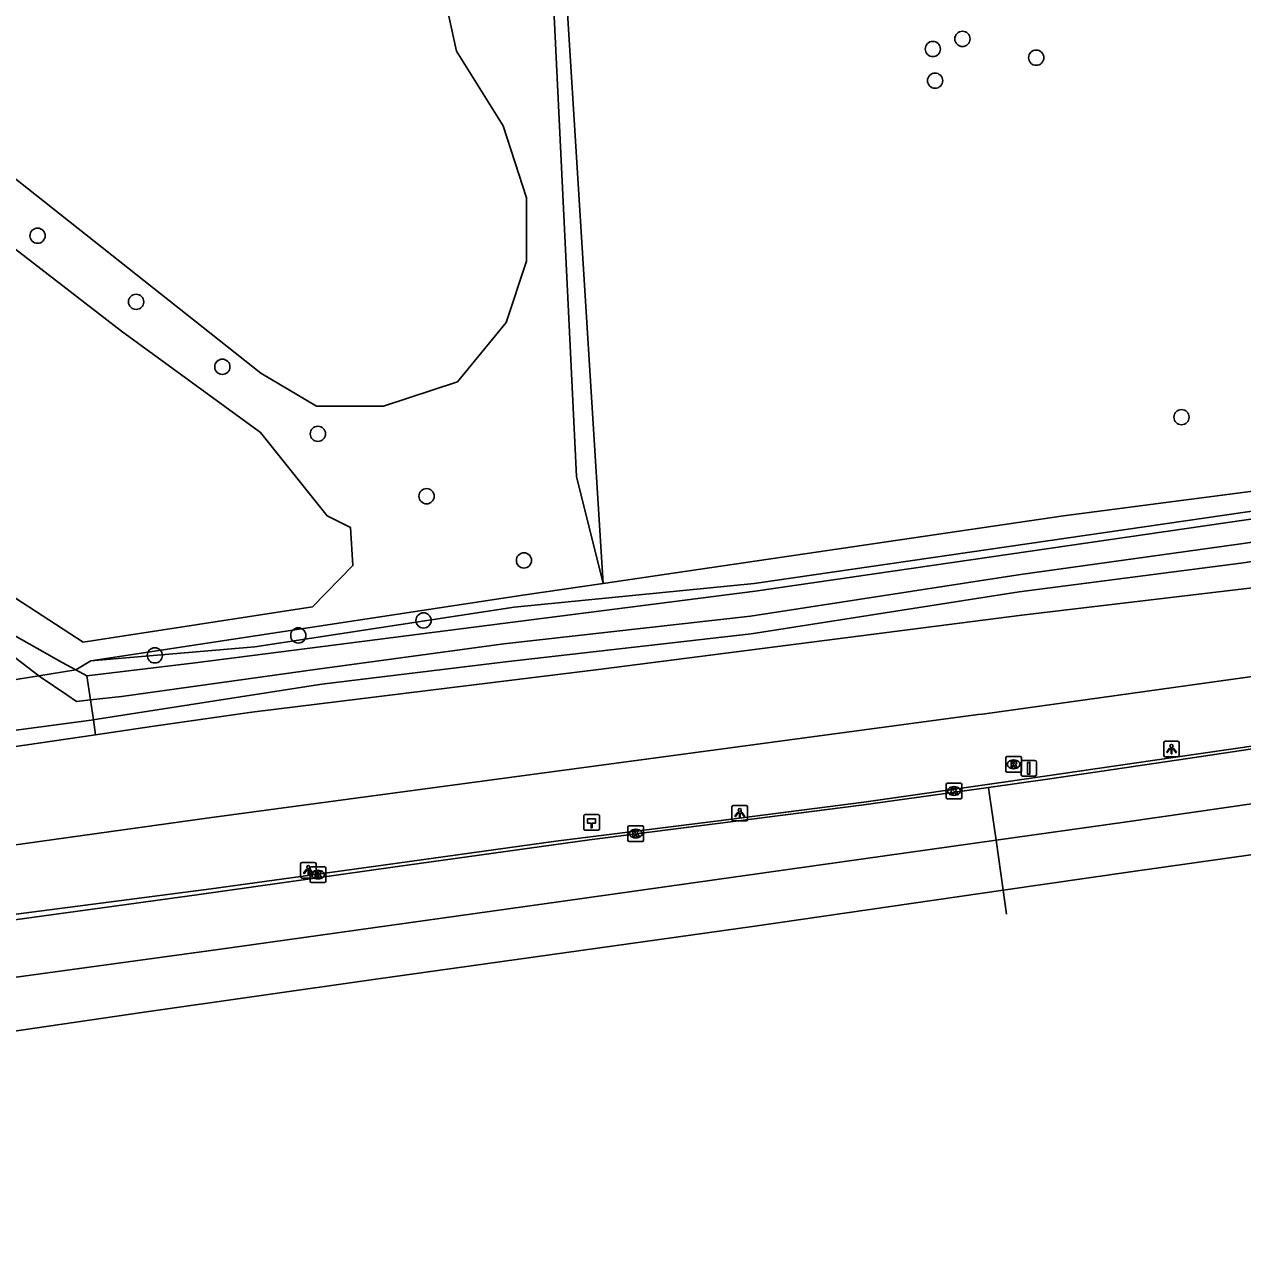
# Model space of a CAD drawing. Extents: x 162722 to 165099, y 384721 to 386283.
# Drawn here: x 164906.9 to 164985, y 385149.3 to 385228.1 of the extents above; entities that cross this region are included whole.
import ezdxf

# ---------------------------------------------------------------- set-up
doc = ezdxf.new("R2010")
doc.units = 0
for name, color, linetype in [('IMGEO_Afsluitpaal', 7, 'Continuous'), ('IMGEO_Berm_groen', 7, 'Continuous'), ('IMGEO_Berm_open', 7, 'Continuous'), ('IMGEO_Boom', 7, 'Continuous'), ('IMGEO_Grasland_overig', 7, 'Continuous'), ('IMGEO_Hectometerpaal', 7, 'Continuous'), ('IMGEO_Hek', 7, 'Continuous'), ('IMGEO_Kolk', 7, 'Continuous'), ('IMGEO_Lichtpunt', 7, 'Continuous'), ('IMGEO_Loofbos', 7, 'Continuous'), ('IMGEO_Meer_plas_ven_vijver', 7, 'Continuous'), ('IMGEO_Oever', 7, 'Continuous'), ('IMGEO_OVBaan_gesloten', 7, 'Continuous'), ('IMGEO_Rijbaan_regionaal_gesloten', 7, 'Continuous'), ('IMGEO_Rioolput', 7, 'Continuous'), ('IMGEO_Sloot', 7, 'Continuous')]:
    doc.layers.add(name, color=color, linetype=linetype)

msp = doc.modelspace()

# ---------------------------------------------------------------- linework, layer by layer
at = {"layer": 'IMGEO_Afsluitpaal'}
for p, q in [((164970.842, 385179.931), (164970.842, 385180.731)), ((164970.842, 385180.731), (164970.842, 385179.931)), ((164970.942, 385180.831), (164971.732, 385180.831)), ((164971.732, 385180.831), (164970.942, 385180.831)), ((164971.832, 385180.731), (164971.832, 385179.931)), ((164971.832, 385179.931), (164971.832, 385180.731)), ((164971.732, 385179.831), (164970.942, 385179.831)), ((164970.942, 385179.831), (164971.732, 385179.831))]:
    msp.add_line(p, q, dxfattribs=at)
msp.add_lwpolyline([(164971.262, 385180.706), (164971.412, 385180.706), (164971.412, 385179.956), (164971.262, 385179.956), (164971.262, 385180.706)], dxfattribs=at)
for centre, start, end in [((164970.942, 385180.731), 90, 180), ((164970.942, 385180.731), 90, 180), ((164971.732, 385180.731), 0, 90), ((164971.732, 385180.731), 360, 90), ((164970.942, 385179.931), 180, 270), ((164970.942, 385179.931), 180, 270), ((164971.732, 385179.931), 270, 0), ((164971.732, 385179.931), 270, 0)]:
    msp.add_arc(centre, 0.1, start, end, dxfattribs=at)
at = {"layer": 'IMGEO_Berm_groen'}
for points in [[(165059.48, 385206.691), (165058.961, 385206.611), (165040.909, 385203.834), (165016.238, 385200.844), (164991.406, 385197.667), (164953.716, 385192.185), (164938.307, 385190.675), (164921.664, 385188.128), (164911.149, 385187.234)], [(164910.894, 385186.27), (164917.833, 385187.088), (164953.784, 385191.689), (164991.474, 385197.171), (165016.3, 385200.348), (165040.977, 385203.339), (165059.04, 385206.117)], [(165056.633, 385200.881), (165046.572, 385199.433), (165022.61, 385196.468), (165002.993, 385193.967), (164970.9, 385190.16), (164943.885, 385186.693), (164921.472, 385183.939), (164915.026, 385183.003), (164911.449, 385182.479)], [(165053.347, 385195.235), (165050.867, 385194.892), (165047.879, 385194.968), (165020.754, 385191.117), (164968.362, 385183.813), (164968.099, 385183.778), (164951.242, 385181.517), (164918.73, 385177.161), (164860.451, 385169.035), (164853.324, 385168.402), (164822.912, 385163.455), (164793.252, 385158.032), (164763.421, 385152.41), (164747.386, 385149.269)], [(164911.149, 385187.234), (164910.177, 385186.66)], [(164910.177, 385186.66), (164910.894, 385186.27)], [(164911.449, 385182.479), (164879.683, 385177.83), (164847.614, 385173.706), (164820.893, 385169.445), (164793.841, 385164.825), (164766.276, 385160.23), (164742.289, 385155.344), (164732.624, 385155.023), (164731.37, 385154.669), (164730.582, 385153.876), (164729.845, 385151.403), (164729.489, 385150.153)]]:
    msp.add_lwpolyline(points, dxfattribs=at)
at = {"layer": 'IMGEO_Berm_open'}
msp.add_lwpolyline([(164903.531, 385170.617), (164918.855, 385172.593), (164929.276, 385174.041), (164940.99, 385175.646), (164951.253, 385176.949), (164960.758, 385178.161), (164969.869, 385179.459), (164979.286, 385180.831), (164990.799, 385182.493), (165001.473, 385184.099), (165013.019, 385185.842), (165022.876, 385187.269), (165036.622, 385189.332), (165051.015, 385191.555)], dxfattribs=at)
at = {"layer": 'IMGEO_Boom'}
for centre in [(164967.081, 385227.132), (164965.181, 385226.482), (164971.814, 385225.925), (164965.323, 385224.451), (164907.727, 385214.504), (164914.047, 385210.261), (164919.583, 385206.095), (164981.137, 385202.861), (164925.716, 385201.792), (164932.691, 385197.789), (164938.939, 385193.671), (164932.499, 385189.821), (164924.458, 385188.858), (164915.249, 385187.578)]:
    msp.add_circle(centre, 0.489, dxfattribs=at)
at = {"layer": 'IMGEO_Grasland_overig'}
for points in [[(164931.915, 385250.672), (164933.047, 385233.491), (164934.61, 385226.346), (164937.605, 385221.543), (164939.103, 385216.927), (164939.103, 385212.872), (164937.792, 385208.943), (164934.672, 385205.138), (164929.92, 385203.566), (164925.615, 385203.566), (164922.058, 385205.687), (164891.087, 385230.214)], [(164888.154, 385227.652), (164913.113, 385208.371), (164922.036, 385201.884), (164926.305, 385196.538), (164927.814, 385195.777), (164927.964, 385193.341), (164925.376, 385190.697), (164910.641, 385188.43), (164865.161, 385217.981)], [(164849.784, 385223.285), (164853.217, 385221.254), (164896.724, 385194.229), (164909.304, 385187.127), (164909.863, 385186.831), (164910.177, 385186.66)], [(164944.012, 385192.188), (164938.87, 385191.433), (164911.149, 385187.234)], [(164907.806, 385186.275), (164910.177, 385186.66)]]:
    msp.add_lwpolyline(points, dxfattribs=at)
at = {"layer": 'IMGEO_Hectometerpaal'}
for p, q in [((164942.781, 385177.277), (164942.781, 385176.436)), ((164942.781, 385177.277), (164942.781, 385176.436)), ((164943.697, 385177.361), (164942.856, 385177.361)), ((164943.697, 385177.361), (164942.856, 385177.361)), ((164943.781, 385176.445), (164943.781, 385177.286)), ((164943.781, 385176.445), (164943.781, 385177.286)), ((164942.865, 385176.361), (164943.706, 385176.361)), ((164942.865, 385176.361), (164943.706, 385176.361))]:
    msp.add_line(p, q, dxfattribs=at)
msp.add_lwpolyline([(164943.306, 385176.505), (164943.246, 385176.505), (164943.246, 385176.81), (164943.026, 385176.81), (164943.026, 385177.079), (164943.526, 385177.079), (164943.526, 385176.81), (164943.306, 385176.81), (164943.306, 385176.505)], dxfattribs=at)
for centre, start, end in [((164942.859, 385177.283), 92.4484, 184.28452), ((164942.859, 385177.283), 92.4484, 184.28452), ((164943.703, 385177.283), 2.4484, 94.28452), ((164943.703, 385177.283), 2.4484, 94.28452), ((164942.859, 385176.439), 182.4484, 274.28452), ((164942.859, 385176.439), 182.4484, 274.28452), ((164943.703, 385176.439), 272.4484, 4.28452), ((164943.703, 385176.439), 272.4484, 4.28452)]:
    msp.add_arc(centre, 0.0779, start, end, dxfattribs=at)
at = {"layer": 'IMGEO_Hek'}
for points in [[(164938.227, 385284.908), (164944.012, 385192.188)], [(164948.665, 385192.871), (164973.558, 385196.527), (165000, 385199.963), (165019.747, 385202.573), (165060.043, 385207.898)], [(164944.012, 385192.188), (164948.665, 385192.871)], [(164938.87, 385191.433), (164944.012, 385192.188)]]:
    msp.add_lwpolyline(points, dxfattribs=at)
at = {"layer": 'IMGEO_Kolk'}
for p, q in [((164966.113, 385179.376), (164966.965, 385179.376)), ((164966.038, 385178.45), (164966.038, 385179.302)), ((164966.549, 385178.596), (164966.524, 385178.596)), ((164966.526, 385179.156), (164966.551, 385179.156)), ((164967.039, 385179.302), (164967.039, 385178.45)), ((164966.965, 385178.376), (164966.113, 385178.376)), ((164945.613, 385175.719), (164945.613, 385176.571)), ((164945.688, 385176.645), (164946.54, 385176.645)), ((164946.101, 385176.425), (164946.126, 385176.425)), ((164946.614, 385176.571), (164946.614, 385175.719)), ((164946.54, 385175.645), (164945.688, 385175.645)), ((164946.124, 385175.865), (164946.099, 385175.865)), ((164925.219, 385173.086), (164925.219, 385173.938)), ((164925.294, 385174.012), (164926.146, 385174.012)), ((164926.22, 385173.938), (164926.22, 385173.086)), ((164925.73, 385173.232), (164925.705, 385173.232)), ((164925.707, 385173.792), (164925.732, 385173.792)), ((164926.146, 385173.012), (164925.294, 385173.012))]:
    msp.add_line(p, q, dxfattribs=at)
for points in [[(164966.113, 385179.376), (164966.965, 385179.376)], [(164966.038, 385178.45), (164966.038, 385179.302)], [(164966.359, 385179.076), (164966.482, 385179.076), (164966.482, 385178.925), (164966.612, 385179.076), (164966.776, 385179.076), (164966.63, 385178.925), (164966.783, 385178.676), (164966.631, 385178.676), (164966.546, 385178.84), (164966.482, 385178.773), (164966.482, 385178.676), (164966.359, 385178.676), (164966.359, 385179.076)], [(164967.039, 385179.302), (164967.039, 385178.45)], [(164966.965, 385178.376), (164966.113, 385178.376)], [(164945.613, 385175.719), (164945.613, 385176.571)], [(164945.688, 385176.645), (164946.54, 385176.645)], [(164945.934, 385176.345), (164946.057, 385176.345), (164946.057, 385176.194), (164946.187, 385176.345), (164946.351, 385176.345), (164946.205, 385176.194), (164946.358, 385175.945), (164946.206, 385175.945), (164946.121, 385176.109), (164946.057, 385176.042), (164946.057, 385175.945), (164945.934, 385175.945), (164945.934, 385176.345)], [(164946.614, 385176.571), (164946.614, 385175.719)], [(164946.54, 385175.645), (164945.688, 385175.645)], [(164925.219, 385173.086), (164925.219, 385173.938)], [(164925.294, 385174.012), (164926.146, 385174.012)], [(164926.22, 385173.938), (164926.22, 385173.086)], [(164925.54, 385173.712), (164925.663, 385173.712), (164925.663, 385173.561), (164925.793, 385173.712), (164925.957, 385173.712), (164925.811, 385173.561), (164925.964, 385173.312), (164925.812, 385173.312), (164925.727, 385173.476), (164925.663, 385173.409), (164925.663, 385173.312), (164925.54, 385173.312), (164925.54, 385173.712)], [(164926.146, 385173.012), (164925.294, 385173.012)]]:
    msp.add_lwpolyline(points, dxfattribs=at)
for centre, start, end in [((164966.115, 385179.3), 91.55205, 178.44795), ((164966.115, 385179.3), 91.55205, 178.44795), ((164966.963, 385179.3), 1.55205, 88.44795), ((164966.963, 385179.3), 1.55205, 88.44795), ((164966.115, 385178.452), 181.55205, 268.44795), ((164966.115, 385178.452), 181.55205, 268.44795), ((164966.963, 385178.452), 271.55205, 358.44795), ((164966.963, 385178.452), 271.55205, 358.44795), ((164945.69, 385176.569), 91.55205, 178.44795), ((164945.69, 385176.569), 91.55205, 178.44795), ((164946.538, 385176.569), 1.55205, 88.44795), ((164946.538, 385176.569), 1.55205, 88.44795), ((164945.69, 385175.721), 181.55205, 268.44795), ((164945.69, 385175.721), 181.55205, 268.44795), ((164946.538, 385175.721), 271.55205, 358.44795), ((164946.538, 385175.721), 271.55205, 358.44795), ((164925.296, 385173.936), 91.55205, 178.44795), ((164925.296, 385173.936), 91.55205, 178.44795), ((164926.144, 385173.936), 1.55205, 88.44795), ((164926.144, 385173.936), 1.55205, 88.44795), ((164925.296, 385173.088), 181.55205, 268.44795), ((164925.296, 385173.088), 181.55205, 268.44795), ((164926.144, 385173.088), 271.55205, 358.44795), ((164926.144, 385173.088), 271.55205, 358.44795)]:
    msp.add_arc(centre, 0.0765, start, end, dxfattribs=at)
for centre, major_axis, ratio, start_param, end_param in [((164966.525, 385178.876), (-0.387, 0.002), 0.722429, 4.712389, 7.853982), ((164966.55, 385178.876), (-0.39, 0.002), 0.717154, 1.570796, 4.712389), ((164946.1, 385176.145), (-0.387, 0.002), 0.722429, 4.712389, 7.853982), ((164946.125, 385176.145), (-0.39, 0.002), 0.717154, 1.570796, 4.712389), ((164925.706, 385173.512), (-0.387, 0.002), 0.722429, 4.712389, 7.853982), ((164925.731, 385173.512), (-0.39, 0.002), 0.717154, 1.570796, 4.712389)]:
    msp.add_ellipse(centre, major_axis=major_axis, ratio=ratio, start_param=start_param, end_param=end_param, dxfattribs=at)
at = {"layer": 'IMGEO_Lichtpunt'}
for p, q in [((164980, 385181.969), (164980, 385181.162)), ((164980, 385181.969), (164980, 385181.162)), ((164980.902, 385182.064), (164980.094, 385182.064)), ((164980.902, 385182.064), (164980.094, 385182.064)), ((164980.996, 385181.162), (164980.996, 385181.969)), ((164980.996, 385181.162), (164980.996, 385181.969)), ((164980.094, 385181.068), (164980.902, 385181.068)), ((164980.094, 385181.068), (164980.902, 385181.068)), ((164952.29, 385177.857), (164952.29, 385177.05)), ((164952.29, 385177.857), (164952.29, 385177.05)), ((164953.192, 385177.952), (164952.384, 385177.952)), ((164953.192, 385177.952), (164952.384, 385177.952)), ((164953.286, 385177.05), (164953.286, 385177.857)), ((164953.286, 385177.05), (164953.286, 385177.857)), ((164952.384, 385176.956), (164953.192, 385176.956)), ((164952.384, 385176.956), (164953.192, 385176.956)), ((164924.605, 385174.193), (164924.605, 385173.386)), ((164924.605, 385174.193), (164924.605, 385173.386)), ((164925.507, 385174.288), (164924.699, 385174.288)), ((164925.507, 385174.288), (164924.699, 385174.288)), ((164925.601, 385173.386), (164925.601, 385174.193)), ((164925.601, 385173.386), (164925.601, 385174.193)), ((164924.699, 385173.292), (164925.507, 385173.292)), ((164924.699, 385173.292), (164925.507, 385173.292))]:
    msp.add_line(p, q, dxfattribs=at)
for points in [[(164980.374, 385181.633), (164980.413, 385181.605), (164980.225, 385181.343), (164980.187, 385181.37), (164980.374, 385181.633)], [(164980.476, 385181.585), (164980.523, 385181.585), (164980.523, 385181.263), (164980.476, 385181.263), (164980.476, 385181.585)], [(164980.586, 385181.605), (164980.624, 385181.632), (164980.811, 385181.37), (164980.772, 385181.342), (164980.586, 385181.605)], [(164952.664, 385177.521), (164952.703, 385177.493), (164952.515, 385177.231), (164952.477, 385177.258), (164952.664, 385177.521)], [(164952.766, 385177.473), (164952.813, 385177.473), (164952.813, 385177.151), (164952.766, 385177.151), (164952.766, 385177.473)], [(164952.876, 385177.493), (164952.914, 385177.52), (164953.101, 385177.258), (164953.062, 385177.23), (164952.876, 385177.493)], [(164924.979, 385173.857), (164925.018, 385173.829), (164924.83, 385173.567), (164924.792, 385173.594), (164924.979, 385173.857)], [(164925.191, 385173.829), (164925.229, 385173.856), (164925.416, 385173.594), (164925.377, 385173.566), (164925.191, 385173.829)], [(164925.081, 385173.809), (164925.128, 385173.809), (164925.128, 385173.487), (164925.081, 385173.487), (164925.081, 385173.809)]]:
    msp.add_lwpolyline(points, dxfattribs=at)
for centre in [(164980.499, 385181.767), (164952.789, 385177.655), (164925.104, 385173.991)]:
    msp.add_circle(centre, 0.0994, dxfattribs=at)
for centre, start, end in [((164980.094, 385181.969), 90, 180), ((164980.094, 385181.969), 90, 180), ((164980.902, 385181.969), 0, 90), ((164980.902, 385181.969), 0, 90), ((164980.094, 385181.162), 180, 270), ((164980.094, 385181.162), 180, 270), ((164980.902, 385181.162), 270, 0), ((164980.902, 385181.162), 270, 360), ((164952.384, 385177.857), 90, 180), ((164952.384, 385177.857), 90, 180), ((164953.192, 385177.857), 0, 90), ((164953.192, 385177.857), 0, 90), ((164952.384, 385177.05), 180, 270), ((164952.384, 385177.05), 180, 270), ((164953.192, 385177.05), 270, 0), ((164953.192, 385177.05), 270, 360), ((164924.699, 385174.193), 90, 180), ((164924.699, 385174.193), 90, 180), ((164925.507, 385174.193), 0, 90), ((164925.507, 385174.193), 0, 90), ((164924.699, 385173.386), 180, 270), ((164924.699, 385173.386), 180, 270), ((164925.507, 385173.386), 270, 0), ((164925.507, 385173.386), 270, 360)]:
    msp.add_arc(centre, 0.0946, start, end, dxfattribs=at)
at = {"layer": 'IMGEO_Loofbos'}
for points in [[(164944.012, 385192.188), (164942.316, 385199.055), (164938.805, 385271.383)], [(165019.747, 385202.573), (165000, 385199.963), (164973.558, 385196.527), (164948.665, 385192.871), (164944.012, 385192.188)]]:
    msp.add_lwpolyline(points, dxfattribs=at)
at = {"layer": 'IMGEO_Meer_plas_ven_vijver'}
msp.add_lwpolyline([(164905.952, 385185.974), (164905.914, 385186.073), (164905.755, 385186.193), (164903.423, 385187.962), (164885.144, 385199.402), (164886.159, 385200.443), (164904.478, 385188.806), (164907.451, 385186.545), (164907.806, 385186.275)], dxfattribs=at)
at = {"layer": 'IMGEO_Oever'}
for points in [[(164910.894, 385186.27), (164911.122, 385184.714)], [(164911.307, 385183.45), (164911.449, 385182.479)]]:
    msp.add_lwpolyline(points, dxfattribs=at)
at = {"layer": 'IMGEO_OVBaan_gesloten'}
for points in [[(164968.758, 385179.103), (164972.692, 385179.653), (164981.534, 385180.954), (164994.729, 385182.935), (165004.666, 385184.444), (165015.801, 385186.066), (165027.618, 385187.84), (165040.757, 385189.76), (165050.809, 385191.23)], [(165047.958, 385187.118), (165039.653, 385185.921), (165024.534, 385183.687), (164994.37, 385179.303), (164977.482, 385176.881), (164969.236, 385175.718)], [(164843.824, 385161.19), (164848.504, 385161.957), (164862.657, 385164.111), (164875.592, 385166.137), (164889.757, 385168.295), (164903.581, 385170.241), (164917.937, 385172.214), (164930.671, 385174.017), (164943.145, 385175.737), (164960.572, 385177.959), (164968.758, 385179.103)], [(164968.758, 385179.103), (164968.824, 385178.639), (164969.236, 385175.718)], [(164969.236, 385175.718), (164959.218, 385174.305), (164941.315, 385171.778), (164919.305, 385168.713), (164888.539, 385164.495), (164869.396, 385161.677), (164852.278, 385159.076), (164844.344, 385157.801)]]:
    msp.add_lwpolyline(points, dxfattribs=at)
at = {"layer": 'IMGEO_Rijbaan_regionaal_gesloten'}
for points in [[(165044.664, 385183.305), (165026.337, 385180.643), (165002.083, 385177.121), (164977.872, 385173.691), (164969.689, 385172.509)], [(164969.236, 385175.718), (164969.689, 385172.509)], [(164969.689, 385172.509), (164953.757, 385170.207), (164929.434, 385166.798), (164914.423, 385164.672), (164892.759, 385161.5), (164866.02, 385157.449), (164844.898, 385154.191)], [(164969.689, 385172.509), (164969.906, 385170.97)]]:
    msp.add_lwpolyline(points, dxfattribs=at)
at = {"layer": 'IMGEO_Rioolput'}
for p, q in [((164969.863, 385180.159), (164969.863, 385181.011)), ((164969.938, 385181.085), (164970.79, 385181.085)), ((164970.864, 385181.011), (164970.864, 385180.159)), ((164970.374, 385180.305), (164970.349, 385180.305)), ((164970.351, 385180.865), (164970.376, 385180.865)), ((164970.79, 385180.085), (164969.938, 385180.085))]:
    msp.add_line(p, q, dxfattribs=at)
for points in [[(164969.863, 385180.159), (164969.863, 385181.011)], [(164969.938, 385181.085), (164970.79, 385181.085)], [(164970.864, 385181.011), (164970.864, 385180.159)], [(164970.452, 385180.783), (164970.2, 385180.785), (164970.2, 385180.385)], [(164970.2, 385180.385), (164970.324, 385180.385), (164970.324, 385180.547), (164970.335, 385180.547)], [(164970.378, 385180.704), (164970.324, 385180.704), (164970.324, 385180.623)], [(164970.324, 385180.623), (164970.376, 385180.623)], [(164970.382, 385180.518), (164970.453, 385180.385), (164970.593, 385180.385), (164970.528, 385180.511)], [(164970.79, 385180.085), (164969.938, 385180.085)]]:
    msp.add_lwpolyline(points, dxfattribs=at)
for centre, radius, start, end in [((164969.94, 385181.009), 0.0765, 91.55205, 178.44795), ((164969.94, 385181.009), 0.0765, 91.55205, 178.44795), ((164970.788, 385181.009), 0.0765, 1.55205, 88.44795), ((164970.788, 385181.009), 0.0765, 1.55205, 88.44795), ((164969.94, 385180.161), 0.0765, 181.55205, 268.44795), ((164969.94, 385180.161), 0.0765, 181.55205, 268.44795), ((164970.334, 385180.494), 0.0533, 26.02933, 88.69889), ((164970.36, 385180.812), 0.19, 274.7715, 282.96867), ((164970.384, 385180.608), 0.0964, 77.00612, 93.18647), ((164970.398, 385180.665), 0.0378, 276.66336, 79.67722), ((164970.451, 385180.673), 0.109, 350.36119, 89.41601), ((164970.449, 385180.673), 0.112, 277.58423, 350.98172), ((164970.433, 385180.458), 0.108, 29.51342, 73.79051), ((164970.788, 385180.161), 0.0765, 271.55205, 358.44795), ((164970.788, 385180.161), 0.0765, 271.55205, 358.44795)]:
    msp.add_arc(centre, radius, start, end, dxfattribs=at)
for centre, major_axis, ratio, start_param, end_param in [((164970.35, 385180.585), (-0.387, 0.002), 0.722429, 4.712389, 7.853982), ((164970.375, 385180.585), (-0.39, 0.002), 0.717154, 1.570796, 4.712389)]:
    msp.add_ellipse(centre, major_axis=major_axis, ratio=ratio, start_param=start_param, end_param=end_param, dxfattribs=at)
at = {"layer": 'IMGEO_Sloot'}
for points in [[(165058.32, 385204.292), (165058.217, 385204.333), (165057.357, 385204.215), (165051.309, 385203.601), (165040.475, 385202.109), (165017.792, 385199.05), (164999.968, 385196.865), (164984.786, 385194.718), (164970.806, 385192.765), (164953.469, 385190.103), (164937.655, 385188.32), (164925.692, 385186.701), (164913.114, 385184.932), (164911.122, 385184.714)], [(164911.307, 385183.45), (164911.559, 385183.484), (164925.973, 385185.725), (164937.762, 385187.167), (164953.531, 385188.961), (164970.723, 385191.659), (164984.941, 385193.483), (164995.072, 385194.986), (165017.898, 385197.989), (165029.992, 385199.576), (165044.792, 385201.697), (165057.801, 385203.244)], [(164905.952, 385185.974), (164907.806, 385186.275)], [(164907.806, 385186.275), (164907.963, 385186.155), (164909.6, 385185.035), (164910.214, 385184.615), (164911.122, 385184.714)], [(164911.122, 385184.714), (164911.307, 385183.45)], [(164911.307, 385183.45), (164899.902, 385181.914)]]:
    msp.add_lwpolyline(points, dxfattribs=at)

doc.saveas('drawing.dxf')
